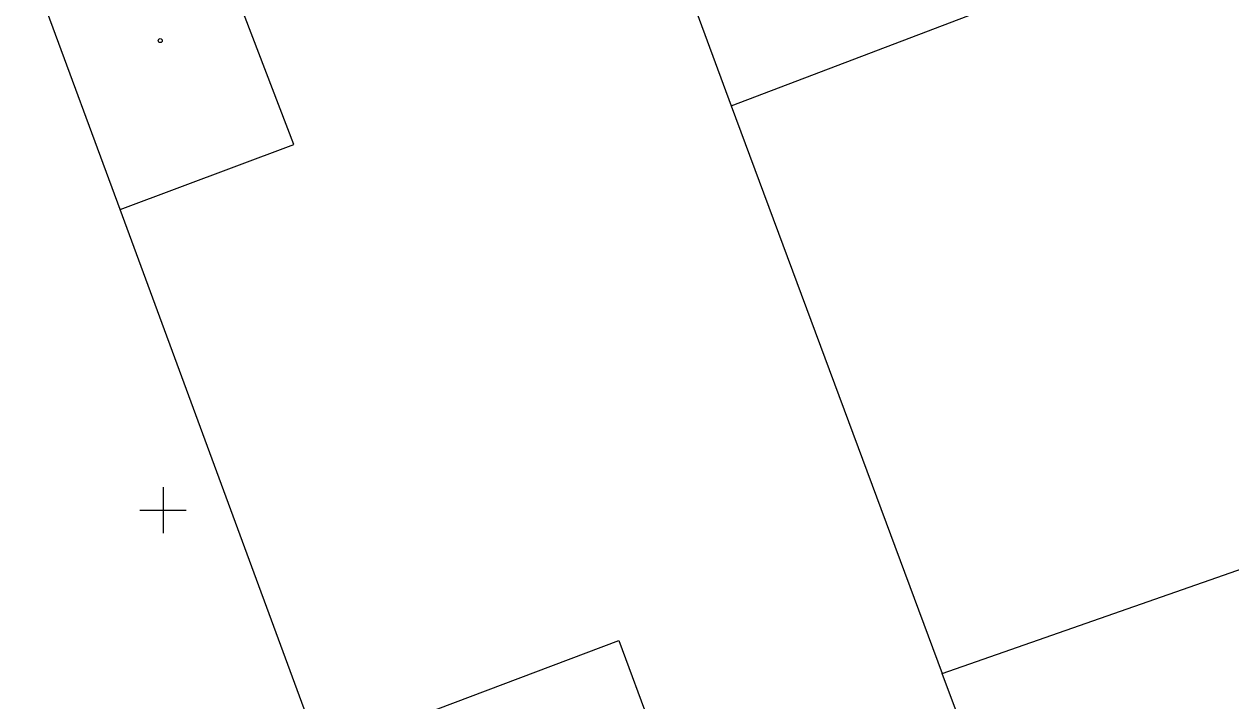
# Model space of a CAD drawing. Extents: x -703403 to -701924, y -1022520 to -1021856.
# Drawn here: x -703003.01 to -702976.87, y -1022029.13 to -1022014.47 of the extents above; entities that cross this region are included whole.
import ezdxf

# ---------------------------------------------------------------- set-up
doc = ezdxf.new("R2010")
doc.units = 0
for name, color, linetype in [('Z_hektometricka_sit', 7, 'Continuous'), ('Z_katastr_hranice', 7, 'Continuous'), ('Z_katastr_vnitrni_kresba', 7, 'Continuous'), ('Z_katastr_znacky_budov', 7, 'Continuous')]:
    doc.layers.add(name, color=color, linetype=linetype)

msp = doc.modelspace()

# ---------------------------------------------------------------- linework, layer by layer
at = {"layer": 'Z_hektometricka_sit'}
for p, q in [((-703000, -1022024.5), (-703000, -1022025.5)), ((-703000.5, -1022025), (-702999.5, -1022025))]:
    msp.add_line(p, q, dxfattribs=at)
at = {"layer": 'Z_katastr_hranice'}
for p, q in [((-702990.69, -1022008.16), (-702987.69, -1022016.24)), ((-703000.93, -1022018.49), (-703003.01, -1022012.86)), ((-702987.69, -1022016.24), (-702983.12, -1022028.54)), ((-702996.59, -1022030.26), (-703000.93, -1022018.49)), ((-702983.12, -1022028.54), (-702971.2, -1022024.37)), ((-702978.36, -1022041.34), (-702983.12, -1022028.54))]:
    msp.add_line(p, q, dxfattribs=at)
at = {"layer": 'Z_katastr_vnitrni_kresba'}
for p, q in [((-702997.17, -1022017.08), (-702999.32, -1022011.45)), ((-702987.69, -1022016.24), (-702980.38, -1022013.46)), ((-703000.93, -1022018.49), (-702997.17, -1022017.08)), ((-702996.59, -1022030.26), (-702990.13, -1022027.82)), ((-702990.13, -1022027.82), (-702986.58, -1022037.34))]:
    msp.add_line(p, q, dxfattribs=at)
at = {"layer": 'Z_katastr_znacky_budov'}
msp.add_circle((-703000.062, -1022014.83), 0.0437, dxfattribs=at)

doc.saveas('drawing.dxf')
